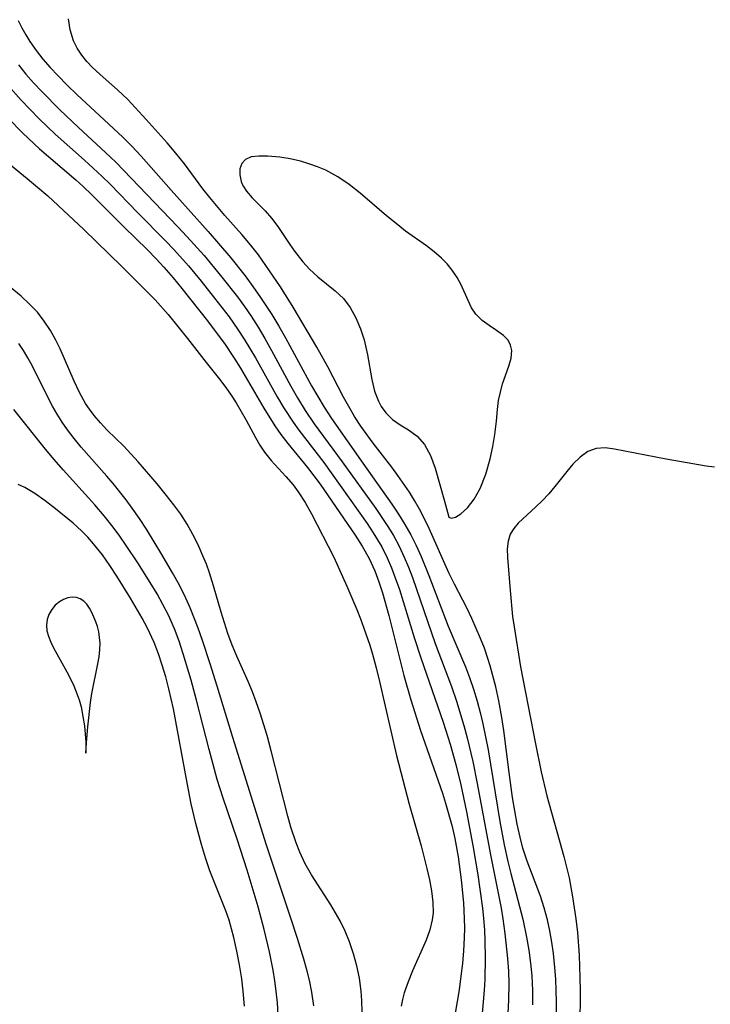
# Model space of a CAD drawing. Header units: metres. Extents: x 1073367 to 1082519, y 1569854 to 1574957.
# Tile 783 of 1056: x 1081099 to 1081195, y 1571462 to 1571597. Entities that reach past the tile are written whole.
import ezdxf

# ---------------------------------------------------------------- set-up
doc = ezdxf.new("R2010")
doc.units = ezdxf.units.M
doc.layers.add('CGG_CurvaNivelLidar_v1', color=253, linetype='Continuous', lineweight=30)

msp = doc.modelspace()

# ---------------------------------------------------------------- linework, layer by layer
at = {"layer": 'CGG_CurvaNivelLidar_v1'}
for p, q in [((1081106.32, 1571595.8511, 76), (1081106.0858, 1571597.3747, 76)), ((1081099.1387, 1571597.1553, 75.5), (1081099.6644, 1571596.148, 75.5)), ((1081099.6644, 1571596.148, 75.5), (1081100.2201, 1571595.1625, 75.5)), ((1081100.2201, 1571595.1625, 75.5), (1081100.7702, 1571594.2675, 75.5)), ((1081106.7848, 1571594.3742, 76), (1081106.32, 1571595.8511, 76)), ((1081100.7702, 1571594.2675, 75.5), (1081101.6347, 1571593.0325, 75.5)), ((1081107.2991, 1571593.3494, 76), (1081106.7848, 1571594.3742, 76)), ((1081107.9434, 1571592.3729, 76), (1081107.2991, 1571593.3494, 76)), ((1081101.6347, 1571593.0325, 75.5), (1081102.5772, 1571591.846, 75.5)), ((1081102.5772, 1571591.846, 75.5), (1081103.5788, 1571590.6967, 75.5)), ((1081108.6185, 1571591.5284, 76), (1081107.9434, 1571592.3729, 76)), ((1081099.1843, 1571591.0289, 75), (1081100.2098, 1571589.7794, 75)), ((1081103.5788, 1571590.6967, 75.5), (1081104.6238, 1571589.5746, 75.5)), ((1081109.3675, 1571590.7226, 76), (1081108.6185, 1571591.5284, 76)), ((1081110.4617, 1571589.7013, 76), (1081109.3675, 1571590.7226, 76)), ((1081100.2098, 1571589.7794, 75), (1081101.2895, 1571588.5658, 75)), ((1081104.6238, 1571589.5746, 75.5), (1081105.9245, 1571588.2479, 75.5)), ((1081112.8587, 1571587.6127, 76), (1081110.4617, 1571589.7013, 76)), ((1081097.796, 1571588.1815, 74.5), (1081099.5884, 1571586.1672, 74.5)), ((1081101.2895, 1571588.5658, 75), (1081102.4079, 1571587.3769, 75)), ((1081105.9245, 1571588.2479, 75.5), (1081107.259, 1571586.9485, 75.5)), ((1081102.4079, 1571587.3769, 75), (1081104.9093, 1571584.8585, 75)), ((1081107.259, 1571586.9485, 75.5), (1081111.0105, 1571583.4917, 75.5)), ((1081114.2599, 1571586.2537, 76), (1081112.8587, 1571587.6127, 76)), ((1081099.5884, 1571586.1672, 74.5), (1081102.0762, 1571583.621, 74.5)), ((1081116.8172, 1571583.5211, 76), (1081114.2599, 1571586.2537, 76)), ((1081097.7246, 1571583.7323, 74), (1081099.7929, 1571581.6458, 74)), ((1081104.9093, 1571584.8585, 75), (1081107.4157, 1571582.4752, 75)), ((1081102.0762, 1571583.621, 74.5), (1081104.2806, 1571581.5105, 74.5)), ((1081107.4157, 1571582.4752, 75), (1081111.2393, 1571578.9438, 75)), ((1081111.0105, 1571583.4917, 75.5), (1081113.5716, 1571581.0857, 75.5)), ((1081119.6779, 1571580.3113, 76), (1081116.8172, 1571583.5211, 76)), ((1081099.7929, 1571581.6458, 74), (1081102.122, 1571579.459, 74)), ((1081104.2806, 1571581.5105, 74.5), (1081108.2981, 1571577.9184, 74.5)), ((1081113.5716, 1571581.0857, 75.5), (1081114.82, 1571579.8437, 75.5)), ((1081114.82, 1571579.8437, 75.5), (1081116.1032, 1571578.4802, 75.5)), ((1081120.9007, 1571578.8703, 76), (1081119.6779, 1571580.3113, 76)), ((1081095.9964, 1571578.9818, 73.5), (1081100.3915, 1571575.4108, 73.5)), ((1081102.122, 1571579.459, 74), (1081103.3192, 1571578.3985, 74)), ((1081103.3192, 1571578.3985, 74), (1081107.101, 1571575.1901, 74)), ((1081111.2393, 1571578.9438, 75), (1081112.5996, 1571577.6278, 75)), ((1081116.1032, 1571578.4802, 75.5), (1081120.2548, 1571573.7775, 75.5)), ((1081122.0789, 1571577.397, 76), (1081120.9007, 1571578.8703, 76)), ((1081131.2899, 1571578.3628, 76.5), (1081130.4759, 1571578.0213, 76.5)), ((1081132.3366, 1571578.4865, 76.5), (1081131.2899, 1571578.3628, 76.5)), ((1081133.5604, 1571578.4657, 76.5), (1081132.3366, 1571578.4865, 76.5)), ((1081135.2373, 1571578.3066, 76.5), (1081133.5604, 1571578.4657, 76.5)), ((1081136.6272, 1571578.081, 76.5), (1081135.2373, 1571578.3066, 76.5)), ((1081108.2981, 1571577.9184, 74.5), (1081110.6895, 1571575.7044, 74.5)), ((1081112.5996, 1571577.6278, 75), (1081121.1643, 1571568.7481, 75)), ((1081124.6265, 1571573.9694, 76), (1081122.0789, 1571577.397, 76)), ((1081129.9772, 1571577.4638, 76.5), (1081129.7166, 1571576.7242, 76.5)), ((1081130.4759, 1571578.0213, 76.5), (1081129.9772, 1571577.4638, 76.5)), ((1081138.0588, 1571577.7617, 76.5), (1081136.6272, 1571578.081, 76.5)), ((1081139.2321, 1571577.4261, 76.5), (1081138.0588, 1571577.7617, 76.5)), ((1081140.3998, 1571577.0151, 76.5), (1081139.2321, 1571577.4261, 76.5)), ((1081141.5482, 1571576.5194, 76.5), (1081140.3998, 1571577.0151, 76.5)), ((1081110.6895, 1571575.7044, 74.5), (1081111.8172, 1571574.5876, 74.5)), ((1081129.7166, 1571576.7242, 76.5), (1081129.6867, 1571575.8706, 76.5)), ((1081129.6867, 1571575.8706, 76.5), (1081129.8925, 1571574.9647, 76.5)), ((1081143.1955, 1571575.6186, 76.5), (1081141.5482, 1571576.5194, 76.5)), ((1081144.7749, 1571574.5594, 76.5), (1081143.1955, 1571575.6186, 76.5)), ((1081100.3915, 1571575.4108, 73.5), (1081101.8386, 1571574.2125, 73.5)), ((1081101.8386, 1571574.2125, 73.5), (1081103.253, 1571572.9834, 73.5)), ((1081107.101, 1571575.1901, 74), (1081108.11, 1571574.2988, 74)), ((1081108.11, 1571574.2988, 74), (1081109.3319, 1571573.1589, 74)), ((1081111.8172, 1571574.5876, 74.5), (1081115.649, 1571570.6382, 74.5)), ((1081129.8925, 1571574.9647, 76.5), (1081130.0305, 1571574.6293, 76.5)), ((1081130.0305, 1571574.6293, 76.5), (1081130.1952, 1571574.3084, 76.5)), ((1081130.1952, 1571574.3084, 76.5), (1081130.6384, 1571573.6378, 76.5)), ((1081146.2881, 1571573.3845, 76.5), (1081144.7749, 1571574.5594, 76.5)), ((1081103.253, 1571572.9834, 73.5), (1081108.2084, 1571568.3567, 73.5)), ((1081109.3319, 1571573.1589, 74), (1081113.7308, 1571568.7241, 74)), ((1081120.2548, 1571573.7775, 75.5), (1081125.367, 1571568.1054, 75.5)), ((1081125.5901, 1571572.7518, 76), (1081124.6265, 1571573.9694, 76)), ((1081130.6384, 1571573.6378, 76.5), (1081131.4034, 1571572.7458, 76.5)), ((1081149.9389, 1571570.2512, 76.5), (1081146.2881, 1571573.3845, 76.5)), ((1081127.6469, 1571570.3063, 76), (1081125.5901, 1571572.7518, 76)), ((1081131.4034, 1571572.7458, 76.5), (1081133.2003, 1571570.9304, 76.5)), ((1081115.649, 1571570.6382, 74.5), (1081119.532, 1571566.7507, 74.5)), ((1081129.9648, 1571567.6747, 76), (1081127.6469, 1571570.3063, 76)), ((1081133.2003, 1571570.9304, 76.5), (1081134.0931, 1571569.9305, 76.5)), ((1081151.2353, 1571569.1764, 76.5), (1081149.9389, 1571570.2512, 76.5)), ((1081121.1643, 1571568.7481, 75), (1081122.4206, 1571567.4159, 75)), ((1081134.0931, 1571569.9305, 76.5), (1081134.9511, 1571568.7724, 76.5)), ((1081134.9511, 1571568.7724, 76.5), (1081136.5872, 1571566.2751, 76.5)), ((1081152.5475, 1571568.1548, 76.5), (1081151.2353, 1571569.1764, 76.5)), ((1081108.2084, 1571568.3567, 73.5), (1081113.4455, 1571563.2779, 73.5)), ((1081113.7308, 1571568.7241, 74), (1081116.9776, 1571565.5489, 74)), ((1081122.4206, 1571567.4159, 75), (1081124.7778, 1571564.7785, 75)), ((1081125.367, 1571568.1054, 75.5), (1081128.4568, 1571564.4567, 75.5)), ((1081131.1748, 1571566.2538, 76), (1081129.9648, 1571567.6747, 76)), ((1081155.4336, 1571566.0903, 76.5), (1081152.5475, 1571568.1548, 76.5)), ((1081119.532, 1571566.7507, 74.5), (1081120.6142, 1571565.6105, 74.5)), ((1081132.26, 1571564.8584, 76), (1081131.1748, 1571566.2538, 76)), ((1081136.5872, 1571566.2751, 76.5), (1081137.2244, 1571565.3642, 76.5)), ((1081156.505, 1571565.271, 76.5), (1081155.4336, 1571566.0903, 76.5)), ((1081116.9776, 1571565.5489, 74), (1081118.1803, 1571564.3257, 74)), ((1081120.6142, 1571565.6105, 74.5), (1081122.6324, 1571563.3427, 74.5)), ((1081124.7778, 1571564.7785, 75), (1081127.0561, 1571562.0464, 75)), ((1081133.3021, 1571563.4234, 76), (1081132.26, 1571564.8584, 76)), ((1081137.2244, 1571565.3642, 76.5), (1081138.3874, 1571563.8934, 76.5)), ((1081157.5016, 1571564.4155, 76.5), (1081156.505, 1571565.271, 76.5)), ((1081099.575, 1571559.1594, 73.5), (1081094.4319, 1571563.3677, 73.5)), ((1081118.1803, 1571564.3257, 74), (1081119.2568, 1571563.1616, 74)), ((1081122.6324, 1571563.3427, 74.5), (1081124.3676, 1571561.2489, 74.5)), ((1081128.4568, 1571564.4567, 75.5), (1081130.4233, 1571561.9661, 75.5)), ((1081135.3336, 1571560.442, 76), (1081133.3021, 1571563.4234, 76)), ((1081138.3874, 1571563.8934, 76.5), (1081139.3139, 1571562.894, 76.5)), ((1081158.2769, 1571563.6377, 76.5), (1081157.5016, 1571564.4155, 76.5)), ((1081158.9868, 1571562.7684, 76.5), (1081158.2769, 1571563.6377, 76.5)), ((1081113.4455, 1571563.2779, 73.5), (1081116.9355, 1571559.7879, 73.5)), ((1081119.2568, 1571563.1616, 74), (1081120.5058, 1571561.7145, 74)), ((1081127.0561, 1571562.0464, 75), (1081129.3841, 1571559.0742, 75)), ((1081130.4233, 1571561.9661, 75.5), (1081131.5184, 1571560.4963, 75.5)), ((1081139.3139, 1571562.894, 76.5), (1081140.4587, 1571561.8466, 76.5)), ((1081159.6505, 1571561.769, 76.5), (1081158.9868, 1571562.7684, 76.5)), ((1081120.5058, 1571561.7145, 74), (1081121.7171, 1571560.2335, 74)), ((1081124.3676, 1571561.2489, 74.5), (1081126.2369, 1571558.9208, 74.5)), ((1081140.4587, 1571561.8466, 76.5), (1081142.8676, 1571559.908, 76.5)), ((1081160.2077, 1571560.7437, 76.5), (1081159.6505, 1571561.769, 76.5)), ((1081161.1658, 1571558.5599, 76.5), (1081160.2077, 1571560.7437, 76.5)), ((1081116.9355, 1571559.7879, 73.5), (1081118.0312, 1571558.675, 73.5)), ((1081121.7171, 1571560.2335, 74), (1081125.2397, 1571555.79, 74)), ((1081131.5184, 1571560.4963, 75.5), (1081132.5779, 1571559.0005, 75.5)), ((1081137.0486, 1571557.6741, 76), (1081135.3336, 1571560.442, 76)), ((1081142.8676, 1571559.908, 76.5), (1081143.9847, 1571558.8525, 76.5)), ((1081100.7317, 1571558.0937, 73.5), (1081099.575, 1571559.1594, 73.5)), ((1081101.8017, 1571556.9562, 73.5), (1081100.7317, 1571558.0937, 73.5)), ((1081118.0312, 1571558.675, 73.5), (1081119.83, 1571556.656, 73.5)), ((1081126.2369, 1571558.9208, 74.5), (1081128.216, 1571556.3452, 74.5)), ((1081129.3841, 1571559.0742, 75), (1081130.3475, 1571557.7543, 75)), ((1081132.5779, 1571559.0005, 75.5), (1081134.1166, 1571556.6447, 75.5)), ((1081143.9847, 1571558.8525, 76.5), (1081144.9275, 1571557.6025, 76.5)), ((1081161.6447, 1571557.5633, 76.5), (1081161.1658, 1571558.5599, 76.5)), ((1081102.7487, 1571555.7444, 73.5), (1081101.8017, 1571556.9562, 73.5)), ((1081119.83, 1571556.656, 73.5), (1081122.5098, 1571553.3626, 73.5)), ((1081130.3475, 1571557.7543, 75), (1081131.2738, 1571556.4094, 75)), ((1081134.1166, 1571556.6447, 75.5), (1081135.0837, 1571555.0412, 75.5)), ((1081140.3183, 1571552.1512, 76), (1081137.0486, 1571557.6741, 76)), ((1081144.9275, 1571557.6025, 76.5), (1081145.7047, 1571556.1897, 76.5)), ((1081162.217, 1571556.6866, 76.5), (1081161.6447, 1571557.5633, 76.5)), ((1081163.0841, 1571555.8342, 76.5), (1081162.217, 1571556.6866, 76.5)), ((1081103.5962, 1571554.4547, 73.5), (1081102.7487, 1571555.7444, 73.5)), ((1081125.2397, 1571555.79, 74), (1081126.1943, 1571554.5551, 74)), ((1081128.216, 1571556.3452, 74.5), (1081129.449, 1571554.5929, 74.5)), ((1081131.2738, 1571556.4094, 75), (1081132.2434, 1571554.8967, 75)), ((1081145.7047, 1571556.1897, 76.5), (1081146.3481, 1571554.6645, 76.5)), ((1081164.0801, 1571555.1247, 76.5), (1081163.0841, 1571555.8342, 76.5)), ((1081104.3564, 1571553.1036, 73.5), (1081103.5962, 1571554.4547, 73.5)), ((1081126.1943, 1571554.5551, 74), (1081127.5754, 1571552.6752, 74)), ((1081129.449, 1571554.5929, 74.5), (1081130.3033, 1571553.2744, 74.5)), ((1081132.2434, 1571554.8967, 75), (1081133.1663, 1571553.3547, 75)), ((1081135.0837, 1571555.0412, 75.5), (1081136.0142, 1571553.4163, 75.5)), ((1081146.3481, 1571554.6645, 76.5), (1081146.8418, 1571553.1653, 76.5)), ((1081165.0987, 1571554.4682, 76.5), (1081164.0801, 1571555.1247, 76.5)), ((1081166.0295, 1571553.7754, 76.5), (1081165.0987, 1571554.4682, 76.5)), ((1081099.8908, 1571551.675, 74), (1081099.2289, 1571552.6357, 74)), ((1081104.9433, 1571551.9159, 73.5), (1081104.3564, 1571553.1036, 73.5)), ((1081122.5098, 1571553.3626, 73.5), (1081125.0645, 1571550.0295, 73.5)), ((1081127.5754, 1571552.6752, 74), (1081128.9367, 1571550.652, 74)), ((1081130.3033, 1571553.2744, 74.5), (1081131.85, 1571550.6755, 74.5)), ((1081133.1663, 1571553.3547, 75), (1081134.0936, 1571551.7119, 75)), ((1081136.0142, 1571553.4163, 75.5), (1081139.6033, 1571546.846, 75.5)), ((1081146.8418, 1571553.1653, 76.5), (1081147.3019, 1571551.1166, 76.5)), ((1081166.6241, 1571553.1512, 76.5), (1081166.0295, 1571553.7754, 76.5)), ((1081166.8262, 1571552.8573, 76.5), (1081166.6241, 1571553.1512, 76.5)), ((1081167.0282, 1571552.45, 76.5), (1081166.8262, 1571552.8573, 76.5)), ((1081167.2023, 1571551.6865, 76.5), (1081167.0282, 1571552.45, 76.5)), ((1081100.4998, 1571550.6679, 74), (1081099.8908, 1571551.675, 74)), ((1081106.8744, 1571547.4753, 73.5), (1081104.9433, 1571551.9159, 73.5)), ((1081134.0936, 1571551.7119, 75), (1081136.736, 1571546.7891, 75)), ((1081141.8192, 1571549.4487, 76), (1081140.3183, 1571552.1512, 76)), ((1081147.3019, 1571551.1166, 76.5), (1081147.8809, 1571547.6959, 76.5)), ((1081167.1162, 1571550.6268, 76.5), (1081167.2023, 1571551.6865, 76.5)), ((1081101.1122, 1571549.5481, 74), (1081100.4998, 1571550.6679, 74)), ((1081125.0645, 1571550.0295, 73.5), (1081126.8963, 1571547.7521, 73.5)), ((1081128.9367, 1571550.652, 74), (1081129.7929, 1571549.2753, 74)), ((1081131.85, 1571550.6755, 74.5), (1081134.8576, 1571545.3026, 74.5)), ((1081166.8007, 1571549.532, 76.5), (1081167.1162, 1571550.6268, 76.5)), ((1081103.0544, 1571545.6273, 74), (1081101.1122, 1571549.5481, 74)), ((1081129.7929, 1571549.2753, 74), (1081133.0277, 1571543.7278, 74)), ((1081144.002, 1571545.2651, 76), (1081141.8192, 1571549.4487, 76)), ((1081165.9231, 1571547.0836, 76.5), (1081166.8007, 1571549.532, 76.5)), ((1081107.6208, 1571545.9, 73.5), (1081106.8744, 1571547.4753, 73.5)), ((1081126.8963, 1571547.7521, 73.5), (1081127.7773, 1571546.5989, 73.5)), ((1081147.8809, 1571547.6959, 76.5), (1081148.2772, 1571546.0759, 76.5)), ((1081165.6181, 1571545.9697, 76.5), (1081165.9231, 1571547.0836, 76.5)), ((1081108.4602, 1571544.4042, 73.5), (1081107.6208, 1571545.9, 73.5)), ((1081127.7773, 1571546.5989, 73.5), (1081128.5121, 1571545.5447, 73.5)), ((1081136.736, 1571546.7891, 75), (1081137.6403, 1571545.1813, 75)), ((1081139.6033, 1571546.846, 75.5), (1081141.3515, 1571543.8688, 75.5)), ((1081148.2772, 1571546.0759, 76.5), (1081148.8089, 1571544.7116, 76.5)), ((1081165.3794, 1571544.7958, 76.5), (1081165.6181, 1571545.9697, 76.5)), ((1081103.8869, 1571544.0345, 74), (1081103.0544, 1571545.6273, 74)), ((1081108.9788, 1571543.6212, 73.5), (1081108.4602, 1571544.4042, 73.5)), ((1081128.5121, 1571545.5447, 73.5), (1081129.2031, 1571544.466, 73.5)), ((1081129.2031, 1571544.466, 73.5), (1081130.5778, 1571542.0854, 73.5)), ((1081134.8576, 1571545.3026, 74.5), (1081135.7105, 1571543.8572, 74.5)), ((1081137.6403, 1571545.1813, 75), (1081138.7019, 1571543.4454, 75)), ((1081144.7146, 1571543.9649, 76), (1081144.002, 1571545.2651, 76)), ((1081148.8089, 1571544.7116, 76.5), (1081149.2021, 1571543.9988, 76.5)), ((1081165.2121, 1571543.5777, 76.5), (1081165.3794, 1571544.7958, 76.5)), ((1081102.9303, 1571538.1071, 74.5), (1081098.5686, 1571543.5517, 74.5)), ((1081104.5331, 1571542.92, 74), (1081103.8869, 1571544.0345, 74)), ((1081109.6416, 1571542.7402, 73.5), (1081108.9788, 1571543.6212, 73.5)), ((1081133.0277, 1571543.7278, 74), (1081134.5375, 1571541.2985, 74)), ((1081135.7105, 1571543.8572, 74.5), (1081137.0374, 1571541.8092, 74.5)), ((1081138.7019, 1571543.4454, 75), (1081139.9594, 1571541.5984, 75)), ((1081141.3515, 1571543.8688, 75.5), (1081142.3323, 1571542.3436, 75.5)), ((1081145.5337, 1571542.6102, 76), (1081144.7146, 1571543.9649, 76)), ((1081149.2021, 1571543.9988, 76.5), (1081149.8434, 1571543.1136, 76.5)), ((1081149.8434, 1571543.1136, 76.5), (1081150.7662, 1571542.2031, 76.5)), ((1081165.0679, 1571541.9558, 76.5), (1081165.2121, 1571543.5777, 76.5)), ((1081105.2251, 1571541.8295, 74), (1081104.5331, 1571542.92, 74)), ((1081105.9614, 1571540.7649, 74), (1081105.2251, 1571541.8295, 74)), ((1081110.5162, 1571541.7196, 73.5), (1081109.6416, 1571542.7402, 73.5)), ((1081111.4453, 1571540.738, 73.5), (1081110.5162, 1571541.7196, 73.5)), ((1081130.5778, 1571542.0854, 73.5), (1081131.8558, 1571539.711, 73.5)), ((1081137.0374, 1571541.8092, 74.5), (1081137.8369, 1571540.7066, 74.5)), ((1081142.3323, 1571542.3436, 75.5), (1081146.6378, 1571536.1588, 75.5)), ((1081146.4016, 1571541.2856, 76), (1081145.5337, 1571542.6102, 76)), ((1081150.7662, 1571542.2031, 76.5), (1081151.7833, 1571541.4763, 76.5)), ((1081164.8602, 1571540.1276, 76.5), (1081165.0679, 1571541.9558, 76.5)), ((1081106.8806, 1571539.5491, 74), (1081105.9614, 1571540.7649, 74)), ((1081113.7022, 1571538.4928, 73.5), (1081111.4453, 1571540.738, 73.5)), ((1081134.5375, 1571541.2985, 74), (1081135.3487, 1571540.1298, 74)), ((1081137.8369, 1571540.7066, 74.5), (1081141.2637, 1571536.2564, 74.5)), ((1081139.9594, 1571541.5984, 75), (1081143.8163, 1571536.3641, 75)), ((1081148.0799, 1571538.9162, 76), (1081146.4016, 1571541.2856, 76)), ((1081151.7833, 1571541.4763, 76.5), (1081152.9571, 1571540.7565, 76.5)), ((1081152.9571, 1571540.7565, 76.5), (1081154.134, 1571539.8887, 76.5)), ((1081107.8473, 1571538.3657, 74), (1081106.8806, 1571539.5491, 74)), ((1081131.8558, 1571539.711, 73.5), (1081132.4513, 1571538.6686, 73.5)), ((1081135.3487, 1571540.1298, 74), (1081136.3146, 1571538.8687, 74)), ((1081150.6621, 1571535.6252, 76), (1081148.0799, 1571538.9162, 76)), ((1081154.134, 1571539.8887, 76.5), (1081155.1659, 1571538.7539, 76.5)), ((1081164.5777, 1571538.4567, 76.5), (1081164.8602, 1571540.1276, 76.5)), ((1081104.1403, 1571536.6682, 74.5), (1081102.9303, 1571538.1071, 74.5)), ((1081111.3575, 1571534.3954, 74), (1081107.8473, 1571538.3657, 74)), ((1081115.7001, 1571536.3529, 73.5), (1081113.7022, 1571538.4928, 73.5)), ((1081132.4513, 1571538.6686, 73.5), (1081133.0994, 1571537.6771, 73.5)), ((1081133.0994, 1571537.6771, 73.5), (1081134.02, 1571536.5186, 73.5)), ((1081136.3146, 1571538.8687, 74), (1081139.0203, 1571535.5621, 74)), ((1081155.1659, 1571538.7539, 76.5), (1081155.9837, 1571537.2249, 76.5)), ((1081164.2017, 1571536.7527, 76.5), (1081164.5777, 1571538.4567, 76.5)), ((1081177.6859, 1571537.7617, 76.5), (1081176.6072, 1571537.0047, 76.5)), ((1081178.8369, 1571538.2043, 76.5), (1081177.6859, 1571537.7617, 76.5)), ((1081180.0572, 1571538.2775, 76.5), (1081178.8369, 1571538.2043, 76.5)), ((1081181.3614, 1571538.0999, 76.5), (1081180.0572, 1571538.2775, 76.5)), ((1081188.4786, 1571536.7401, 76.5), (1081181.3614, 1571538.0999, 76.5)), ((1081105.3784, 1571535.2514, 74.5), (1081104.1403, 1571536.6682, 74.5)), ((1081118.3198, 1571533.3067, 73.5), (1081115.7001, 1571536.3529, 73.5)), ((1081134.02, 1571536.5186, 73.5), (1081136.0496, 1571534.3226, 73.5)), ((1081141.2637, 1571536.2564, 74.5), (1081142.3053, 1571534.8536, 74.5)), ((1081143.8163, 1571536.3641, 75), (1081148.4472, 1571529.9404, 75)), ((1081155.9837, 1571537.2249, 76.5), (1081156.6125, 1571535.4634, 76.5)), ((1081163.6015, 1571534.6418, 76.5), (1081164.2017, 1571536.7527, 76.5)), ((1081176.6072, 1571537.0047, 76.5), (1081175.5999, 1571536.0174, 76.5)), ((1081193.968, 1571535.7627, 76.5), (1081188.4786, 1571536.7401, 76.5)), ((1081109.7289, 1571530.4185, 74.5), (1081105.3784, 1571535.2514, 74.5)), ((1081139.0203, 1571535.5621, 74), (1081140.7595, 1571533.2705, 74)), ((1081142.3053, 1571534.8536, 74.5), (1081147.2405, 1571527.8618, 74.5)), ((1081146.6378, 1571536.1588, 75.5), (1081150.6505, 1571530.5251, 75.5)), ((1081151.5027, 1571534.4912, 76), (1081150.6621, 1571535.6252, 76)), ((1081156.6125, 1571535.4634, 76.5), (1081157.9357, 1571530.9218, 76.5)), ((1081174.7815, 1571535.0354, 76.5), (1081173.143, 1571532.9654, 76.5)), ((1081175.5999, 1571536.0174, 76.5), (1081174.7815, 1571535.0354, 76.5)), ((1081195.1316, 1571535.6449, 76.5), (1081193.968, 1571535.7627, 76.5)), ((1081112.2385, 1571533.3602, 74), (1081111.3575, 1571534.3954, 74)), ((1081136.0496, 1571534.3226, 73.5), (1081137.0486, 1571533.1853, 73.5)), ((1081153.0738, 1571532.1859, 76), (1081151.5027, 1571534.4912, 76)), ((1081162.8354, 1571532.7027, 76.5), (1081163.6015, 1571534.6418, 76.5)), ((1081100.0575, 1571532.8253, 75), (1081099.1673, 1571533.2303, 75)), ((1081101.4575, 1571531.9881, 75), (1081100.0575, 1571532.8253, 75)), ((1081114.0262, 1571531.1401, 74), (1081112.2385, 1571533.3602, 74)), ((1081119.6108, 1571531.7259, 73.5), (1081118.3198, 1571533.3067, 73.5)), ((1081137.0486, 1571533.1853, 73.5), (1081137.7711, 1571532.2411, 73.5)), ((1081137.7711, 1571532.2411, 73.5), (1081138.7213, 1571530.7638, 73.5)), ((1081140.7595, 1571533.2705, 74), (1081145.6016, 1571526.2426, 74)), ((1081153.8025, 1571531.0205, 76), (1081153.0738, 1571532.1859, 76)), ((1081162.0094, 1571531.2175, 76.5), (1081162.8354, 1571532.7027, 76.5)), ((1081173.143, 1571532.9654, 76.5), (1081172.2782, 1571531.9574, 76.5)), ((1081102.8658, 1571530.982, 75), (1081101.4575, 1571531.9881, 75)), ((1081104.2921, 1571529.8796, 75), (1081102.8658, 1571530.982, 75)), ((1081114.879, 1571529.9967, 74), (1081114.0262, 1571531.1401, 74)), ((1081120.61, 1571530.442, 73.5), (1081119.6108, 1571531.7259, 73.5)), ((1081138.7213, 1571530.7638, 73.5), (1081139.5881, 1571529.1995, 73.5)), ((1081154.4866, 1571529.8269, 76), (1081153.8025, 1571531.0205, 76)), ((1081157.9357, 1571530.9218, 76.5), (1081158.3379, 1571529.4325, 76.5)), ((1081161.1017, 1571530.0289, 76.5), (1081162.0094, 1571531.2175, 76.5)), ((1081171.3756, 1571530.9911, 76.5), (1081170.5093, 1571530.1469, 76.5)), ((1081172.2782, 1571531.9574, 76.5), (1081171.3756, 1571530.9911, 76.5)), ((1081106.7218, 1571527.9033, 75), (1081104.2921, 1571529.8796, 75)), ((1081111.0058, 1571528.9112, 74.5), (1081109.7289, 1571530.4185, 74.5)), ((1081115.8758, 1571528.5623, 74), (1081114.879, 1571529.9967, 74)), ((1081121.5616, 1571529.1286, 73.5), (1081120.61, 1571530.442, 73.5)), ((1081148.4472, 1571529.9404, 75), (1081150.1276, 1571527.4636, 75)), ((1081150.6505, 1571530.5251, 75.5), (1081151.5868, 1571529.1372, 75.5)), ((1081155.1602, 1571528.5131, 76), (1081154.4866, 1571529.8269, 76)), ((1081158.3379, 1571529.4325, 76.5), (1081158.5, 1571528.7136, 76.5)), ((1081160.1855, 1571529.1922, 76.5), (1081161.1017, 1571530.0289, 76.5)), ((1081170.5093, 1571530.1469, 76.5), (1081168.0776, 1571527.894, 76.5)), ((1081112.2336, 1571527.3663, 74.5), (1081111.0058, 1571528.9112, 74.5)), ((1081116.8309, 1571527.0974, 74), (1081115.8758, 1571528.5623, 74)), ((1081122.4445, 1571527.7741, 73.5), (1081121.5616, 1571529.1286, 73.5)), ((1081139.5881, 1571529.1995, 73.5), (1081142.6487, 1571523.2123, 73.5)), ((1081151.5868, 1571529.1372, 75.5), (1081152.4699, 1571527.719, 75.5)), ((1081155.7895, 1571527.1718, 76), (1081155.1602, 1571528.5131, 76)), ((1081158.5, 1571528.7136, 76.5), (1081158.8283, 1571528.6029, 76.5)), ((1081158.8283, 1571528.6029, 76.5), (1081159.4213, 1571528.7563, 76.5)), ((1081159.4213, 1571528.7563, 76.5), (1081160.1855, 1571529.1922, 76.5)), ((1081107.8984, 1571526.8324, 75), (1081106.7218, 1571527.9033, 75)), ((1081108.7488, 1571525.9689, 75), (1081107.8984, 1571526.8324, 75)), ((1081113.1633, 1571526.1118, 74.5), (1081112.2336, 1571527.3663, 74.5)), ((1081118.9747, 1571523.5933, 74), (1081116.8309, 1571527.0974, 74)), ((1081123.2449, 1571526.3632, 73.5), (1081122.4445, 1571527.7741, 73.5)), ((1081147.2405, 1571527.8618, 74.5), (1081148.093, 1571526.5953, 74.5)), ((1081150.1276, 1571527.4636, 75), (1081150.899, 1571526.1863, 75)), ((1081152.4699, 1571527.719, 75.5), (1081153.267, 1571526.2897, 75.5)), ((1081158.5242, 1571521.0501, 76), (1081155.7895, 1571527.1718, 76)), ((1081167.4486, 1571527.1753, 76.5), (1081166.9752, 1571526.3968, 76.5)), ((1081168.0776, 1571527.894, 76.5), (1081167.4486, 1571527.1753, 76.5)), ((1081109.5603, 1571525.0599, 75), (1081108.7488, 1571525.9689, 75)), ((1081114.0593, 1571524.8343, 74.5), (1081113.1633, 1571526.1118, 74.5)), ((1081123.9684, 1571524.9099, 73.5), (1081123.2449, 1571526.3632, 73.5)), ((1081145.6016, 1571526.2426, 74), (1081146.5876, 1571524.7202, 74)), ((1081148.093, 1571526.5953, 74.5), (1081148.7016, 1571525.6237, 74.5)), ((1081148.7016, 1571525.6237, 74.5), (1081149.2718, 1571524.6307, 74.5)), ((1081150.899, 1571526.1863, 75), (1081151.6745, 1571524.7351, 75)), ((1081153.267, 1571526.2897, 75.5), (1081154.001, 1571524.825, 75.5)), ((1081166.6731, 1571525.427, 76.5), (1081166.5599, 1571524.3527, 76.5)), ((1081166.9752, 1571526.3968, 76.5), (1081166.6731, 1571525.427, 76.5)), ((1081110.7644, 1571523.5378, 75), (1081109.5603, 1571525.0599, 75)), ((1081115.6514, 1571522.4212, 74.5), (1081114.0593, 1571524.8343, 74.5)), ((1081124.6279, 1571523.4249, 73.5), (1081123.9684, 1571524.9099, 73.5)), ((1081146.5876, 1571524.7202, 74), (1081147.542, 1571523.0267, 74)), ((1081149.2718, 1571524.6307, 74.5), (1081150.0271, 1571523.1258, 74.5)), ((1081151.6745, 1571524.7351, 75), (1081152.3743, 1571523.2429, 75)), ((1081154.001, 1571524.825, 75.5), (1081154.6794, 1571523.3308, 75.5)), ((1081166.5599, 1571524.3527, 76.5), (1081166.5791, 1571523.1961, 76.5)), ((1081111.7811, 1571522.0938, 75), (1081110.7644, 1571523.5378, 75)), ((1081120.4421, 1571521.0774, 74), (1081118.9747, 1571523.5933, 74)), ((1081125.1024, 1571522.2494, 73.5), (1081124.6279, 1571523.4249, 73.5)), ((1081142.6487, 1571523.2123, 73.5), (1081143.2659, 1571521.9047, 73.5)), ((1081147.542, 1571523.0267, 74), (1081148.3114, 1571521.3262, 74)), ((1081150.0271, 1571523.1258, 74.5), (1081150.6114, 1571521.7683, 74.5)), ((1081152.3743, 1571523.2429, 75), (1081152.9594, 1571521.8367, 75)), ((1081154.6794, 1571523.3308, 75.5), (1081155.7499, 1571520.695, 75.5)), ((1081166.5791, 1571523.1961, 76.5), (1081166.9434, 1571518.6189, 76.5)), ((1081112.751, 1571520.6092, 75), (1081111.7811, 1571522.0938, 75)), ((1081117.3445, 1571519.7474, 74.5), (1081115.6514, 1571522.4212, 74.5)), ((1081125.5364, 1571521.0586, 73.5), (1081125.1024, 1571522.2494, 73.5)), ((1081143.2659, 1571521.9047, 73.5), (1081144.4431, 1571519.2311, 73.5)), ((1081148.3114, 1571521.3262, 74), (1081148.8713, 1571519.83, 74)), ((1081150.6114, 1571521.7683, 74.5), (1081151.1382, 1571520.3812, 74.5)), ((1081152.9594, 1571521.8367, 75), (1081153.5016, 1571520.4083, 75)), ((1081114.6352, 1571517.5809, 75), (1081112.751, 1571520.6092, 75)), ((1081121.3918, 1571519.3468, 74), (1081120.4421, 1571521.0774, 74)), ((1081126.0995, 1571519.2709, 73.5), (1081125.5364, 1571521.0586, 73.5)), ((1081151.1382, 1571520.3812, 74.5), (1081151.6935, 1571518.7544, 74.5)), ((1081153.5016, 1571520.4083, 75), (1081156.625, 1571511.3148, 75)), ((1081155.7499, 1571520.695, 75.5), (1081158.4267, 1571513.7242, 75.5)), ((1081159.2826, 1571519.4917, 76), (1081158.5242, 1571521.0501, 76)), ((1081118.2934, 1571518.1824, 74.5), (1081117.3445, 1571519.7474, 74.5)), ((1081122.2735, 1571517.5834, 74), (1081121.3918, 1571519.3468, 74)), ((1081127.12, 1571515.6531, 73.5), (1081126.0995, 1571519.2709, 73.5)), ((1081144.4431, 1571519.2311, 73.5), (1081145.8121, 1571516.017, 73.5)), ((1081148.8713, 1571519.83, 74), (1081149.3686, 1571518.299, 74)), ((1081151.6935, 1571518.7544, 74.5), (1081153.7294, 1571512.1722, 74.5)), ((1081161.0366, 1571516.1351, 76), (1081159.2826, 1571519.4917, 76)), ((1081166.9434, 1571518.6189, 76.5), (1081167.3008, 1571515.0598, 76.5)), ((1081105.3968, 1571517.4056, 75.5), (1081104.8378, 1571517.093, 75.5)), ((1081105.99, 1571517.6097, 75.5), (1081105.3968, 1571517.4056, 75.5)), ((1081106.5915, 1571517.7023, 75.5), (1081105.99, 1571517.6097, 75.5)), ((1081107.1765, 1571517.6726, 75.5), (1081106.5915, 1571517.7023, 75.5)), ((1081107.7195, 1571517.5019, 75.5), (1081107.1765, 1571517.6726, 75.5)), ((1081108.1923, 1571517.1827, 75.5), (1081107.7195, 1571517.5019, 75.5)), ((1081116.2439, 1571514.8344, 75), (1081114.6352, 1571517.5809, 75)), ((1081119.1165, 1571516.719, 74.5), (1081118.2934, 1571518.1824, 74.5)), ((1081122.8784, 1571516.2251, 74), (1081122.2735, 1571517.5834, 74)), ((1081149.3686, 1571518.299, 74), (1081150.2481, 1571515.1683, 74)), ((1081103.7852, 1571516.0103, 75.5), (1081103.4036, 1571515.3394, 75.5)), ((1081104.2677, 1571516.6053, 75.5), (1081103.7852, 1571516.0103, 75.5)), ((1081104.8378, 1571517.093, 75.5), (1081104.2677, 1571516.6053, 75.5)), ((1081108.611, 1571516.7385, 75.5), (1081108.1923, 1571517.1827, 75.5)), ((1081108.9858, 1571516.1998, 75.5), (1081108.611, 1571516.7385, 75.5)), ((1081109.3247, 1571515.5909, 75.5), (1081108.9858, 1571516.1998, 75.5)), ((1081119.8742, 1571515.2231, 74.5), (1081119.1165, 1571516.719, 74.5)), ((1081123.9623, 1571513.4476, 74), (1081122.8784, 1571516.2251, 74)), ((1081145.8121, 1571516.017, 73.5), (1081146.3228, 1571514.7361, 73.5)), ((1081161.6925, 1571514.7774, 76), (1081161.0366, 1571516.1351, 76)), ((1081103.1449, 1571514.6167, 75.5), (1081103.0416, 1571513.8606, 75.5)), ((1081103.4036, 1571515.3394, 75.5), (1081103.1449, 1571514.6167, 75.5)), ((1081109.88, 1571514.3217, 75.5), (1081109.3247, 1571515.5909, 75.5)), ((1081116.9796, 1571513.4319, 75), (1081116.2439, 1571514.8344, 75)), ((1081120.6962, 1571513.3391, 74.5), (1081119.8742, 1571515.2231, 74.5)), ((1081128.0587, 1571512.7024, 73.5), (1081127.12, 1571515.6531, 73.5)), ((1081146.3228, 1571514.7361, 73.5), (1081146.8091, 1571513.4436, 73.5)), ((1081150.2481, 1571515.1683, 74), (1081152.306, 1571506.9384, 74)), ((1081162.8823, 1571512.0417, 76), (1081161.6925, 1571514.7774, 76)), ((1081167.3008, 1571515.0598, 76.5), (1081167.4969, 1571513.6404, 76.5)), ((1081103.0416, 1571513.8606, 75.5), (1081103.1173, 1571513.0989, 75.5)), ((1081110.0916, 1571513.6863, 75.5), (1081109.88, 1571514.3217, 75.5)), ((1081110.2733, 1571512.9372, 75.5), (1081110.0916, 1571513.6863, 75.5)), ((1081117.8803, 1571511.4654, 75), (1081116.9796, 1571513.4319, 75)), ((1081121.3381, 1571511.6421, 74.5), (1081120.6962, 1571513.3391, 74.5)), ((1081124.5526, 1571511.7661, 74), (1081123.9623, 1571513.4476, 74)), ((1081146.8091, 1571513.4436, 73.5), (1081147.6123, 1571511.1039, 73.5)), ((1081158.4267, 1571513.7242, 75.5), (1081160.7986, 1571508.102, 75.5)), ((1081167.4969, 1571513.6404, 76.5), (1081168.3897, 1571508.1154, 76.5)), ((1081103.1173, 1571513.0989, 75.5), (1081103.336, 1571512.3237, 75.5)), ((1081103.336, 1571512.3237, 75.5), (1081103.6575, 1571511.5374, 75.5)), ((1081110.3904, 1571512.1639, 75.5), (1081110.2733, 1571512.9372, 75.5)), ((1081110.4405, 1571511.3743, 75.5), (1081110.3904, 1571512.1639, 75.5)), ((1081125.6156, 1571508.5368, 74), (1081124.5526, 1571511.7661, 74)), ((1081128.6402, 1571511.1229, 73.5), (1081128.0587, 1571512.7024, 73.5)), ((1081153.7294, 1571512.1722, 74.5), (1081154.6432, 1571509.345, 74.5)), ((1081163.4157, 1571510.6689, 76), (1081162.8823, 1571512.0417, 76)), ((1081103.6575, 1571511.5374, 75.5), (1081104.0489, 1571510.7406, 75.5)), ((1081104.0489, 1571510.7406, 75.5), (1081105.8532, 1571507.445, 75.5)), ((1081110.311, 1571509.4989, 75.5), (1081110.4125, 1571510.441, 75.5)), ((1081110.4125, 1571510.441, 75.5), (1081110.4405, 1571511.3743, 75.5)), ((1081118.4836, 1571509.9116, 75), (1081117.8803, 1571511.4654, 75)), ((1081121.9217, 1571509.9181, 74.5), (1081121.3381, 1571511.6421, 74.5)), ((1081129.2777, 1571509.5717, 73.5), (1081128.6402, 1571511.1229, 73.5)), ((1081147.6123, 1571511.1039, 73.5), (1081147.995, 1571509.8602, 73.5)), ((1081156.625, 1571511.3148, 75), (1081158.8623, 1571505.4057, 75)), ((1081163.9022, 1571509.2772, 76), (1081163.4157, 1571510.6689, 76)), ((1081110.1575, 1571508.5515, 75.5), (1081110.311, 1571509.4989, 75.5)), ((1081119.0168, 1571508.3274, 75), (1081118.4836, 1571509.9116, 75)), ((1081123.0145, 1571506.2613, 74.5), (1081121.9217, 1571509.9181, 74.5)), ((1081130.8663, 1571506.0761, 73.5), (1081129.2777, 1571509.5717, 73.5)), ((1081147.995, 1571509.8602, 73.5), (1081148.5018, 1571507.993, 73.5)), ((1081154.6432, 1571509.345, 74.5), (1081157.7346, 1571500.4762, 74.5)), ((1081164.2164, 1571508.2702, 76), (1081163.9022, 1571509.2772, 76)), ((1081109.3294, 1571504.4638, 75.5), (1081110.1575, 1571508.5515, 75.5)), ((1081119.4936, 1571506.7202, 75), (1081119.0168, 1571508.3274, 75)), ((1081126.5826, 1571505.4524, 74), (1081125.6156, 1571508.5368, 74)), ((1081148.5018, 1571507.993, 73.5), (1081148.9578, 1571506.108, 73.5)), ((1081160.7986, 1571508.102, 75.5), (1081161.359, 1571506.6654, 75.5)), ((1081164.9984, 1571505.3535, 76), (1081164.2164, 1571508.2702, 76)), ((1081168.3897, 1571508.1154, 76.5), (1081170.4522, 1571497.4909, 76.5)), ((1081105.8532, 1571507.445, 75.5), (1081106.7429, 1571505.7124, 75.5)), ((1081119.9238, 1571505.0956, 75), (1081119.4936, 1571506.7202, 75)), ((1081152.306, 1571506.9384, 74), (1081153.2654, 1571503.5697, 74)), ((1081161.359, 1571506.6654, 75.5), (1081161.928, 1571505.0275, 75.5)), ((1081106.7429, 1571505.7124, 75.5), (1081107.1714, 1571504.6876, 75.5)), ((1081120.5557, 1571502.3301, 75), (1081119.9238, 1571505.0956, 75)), ((1081123.7544, 1571503.5138, 74.5), (1081123.0145, 1571506.2613, 74.5)), ((1081128.7311, 1571498.3677, 74), (1081126.5826, 1571505.4524, 74)), ((1081131.443, 1571504.6885, 73.5), (1081130.8663, 1571506.0761, 73.5)), ((1081148.9578, 1571506.108, 73.5), (1081151.2818, 1571495.9228, 73.5)), ((1081158.8623, 1571505.4057, 75), (1081159.5739, 1571503.3713, 75)), ((1081161.928, 1571505.0275, 75.5), (1081162.4322, 1571503.3664, 75.5)), ((1081165.4261, 1571503.4319, 76), (1081164.9984, 1571505.3535, 76)), ((1081107.1714, 1571504.6876, 75.5), (1081107.5599, 1571503.5516, 75.5)), ((1081109.1347, 1571503.2164, 75.5), (1081109.3294, 1571504.4638, 75.5)), ((1081131.9788, 1571503.2762, 73.5), (1081131.443, 1571504.6885, 73.5)), ((1081107.5599, 1571503.5516, 75.5), (1081107.823, 1571502.5844, 75.5)), ((1081107.823, 1571502.5844, 75.5), (1081108.0908, 1571501.2704, 75.5)), ((1081108.7612, 1571499.8407, 75.5), (1081109.1347, 1571503.2164, 75.5)), ((1081122.4291, 1571492.1366, 75), (1081120.5557, 1571502.3301, 75)), ((1081125.4621, 1571496.7483, 74.5), (1081123.7544, 1571503.5138, 74.5)), ((1081132.5079, 1571501.7552, 73.5), (1081131.9788, 1571503.2762, 73.5)), ((1081153.2654, 1571503.5697, 74), (1081154.6054, 1571499.3502, 74)), ((1081159.5739, 1571503.3713, 75), (1081160.5837, 1571500.0194, 75)), ((1081162.4322, 1571503.3664, 75.5), (1081162.8432, 1571501.8164, 75.5)), ((1081165.8398, 1571501.1467, 76), (1081165.4261, 1571503.4319, 76)), ((1081108.0908, 1571501.2704, 75.5), (1081108.2786, 1571499.9825, 75.5)), ((1081133.4587, 1571498.6601, 73.5), (1081132.5079, 1571501.7552, 73.5)), ((1081162.8432, 1571501.8164, 75.5), (1081163.2101, 1571500.2524, 75.5)), ((1081166.1041, 1571499.3288, 76), (1081165.8398, 1571501.1467, 76)), ((1081108.2786, 1571499.9825, 75.5), (1081108.4732, 1571497.7437, 75.5)), ((1081108.5807, 1571497.669, 75.5), (1081108.7612, 1571499.8407, 75.5)), ((1081157.7346, 1571500.4762, 74.5), (1081158.6987, 1571497.4512, 74.5)), ((1081160.5837, 1571500.0194, 75), (1081161.0351, 1571498.3302, 75)), ((1081163.2101, 1571500.2524, 75.5), (1081163.9176, 1571496.6714, 75.5)), ((1081133.395, 1571483.555, 74), (1081128.7311, 1571498.3677, 74)), ((1081134.0287, 1571496.5552, 73.5), (1081133.4587, 1571498.6601, 73.5)), ((1081154.6054, 1571499.3502, 74), (1081157.6237, 1571490.7082, 74)), ((1081161.0351, 1571498.3302, 75), (1081161.7981, 1571495.0635, 75)), ((1081166.8234, 1571493.5413, 76), (1081166.1041, 1571499.3288, 76)), ((1081108.4732, 1571497.7437, 75.5), (1081108.5, 1571496.2008, 75.5)), ((1081108.5, 1571496.2008, 75.5), (1081108.5807, 1571497.669, 75.5)), ((1081158.6987, 1571497.4512, 74.5), (1081159.4775, 1571494.64, 74.5)), ((1081170.4522, 1571497.4909, 76.5), (1081171.2358, 1571493.6403, 76.5)), ((1081126.6022, 1571492.5937, 74.5), (1081125.4621, 1571496.7483, 74.5)), ((1081136.3057, 1571487.5461, 73.5), (1081134.0287, 1571496.5552, 73.5)), ((1081151.2818, 1571495.9228, 73.5), (1081153.0648, 1571489.2073, 73.5)), ((1081163.9176, 1571496.6714, 75.5), (1081165.5428, 1571486.8054, 75.5)), ((1081159.4775, 1571494.64, 74.5), (1081160.1469, 1571491.849, 74.5)), ((1081161.7981, 1571495.0635, 75), (1081162.4015, 1571492.0585, 75)), ((1081167.2977, 1571490.1095, 76), (1081166.8234, 1571493.5413, 76)), ((1081171.2358, 1571493.6403, 76.5), (1081172.0357, 1571490.3632, 76.5)), ((1081123.0199, 1571489.2605, 75), (1081122.4291, 1571492.1366, 75)), ((1081127.4156, 1571490.0089, 74.5), (1081126.6022, 1571492.5937, 74.5)), ((1081160.1469, 1571491.849, 74.5), (1081160.9401, 1571488.151, 74.5)), ((1081162.4015, 1571492.0585, 75), (1081164.2373, 1571482.2174, 75)), ((1081157.6237, 1571490.7082, 74), (1081158.0626, 1571489.3559, 74)), ((1081167.5897, 1571488.2711, 76), (1081167.2977, 1571490.1095, 76)), ((1081172.0357, 1571490.3632, 76.5), (1081174.3517, 1571482.0079, 76.5)), ((1081123.6509, 1571486.5413, 75), (1081123.0199, 1571489.2605, 75)), ((1081129.3299, 1571484.3932, 74.5), (1081127.4156, 1571490.0089, 74.5)), ((1081153.0648, 1571489.2073, 73.5), (1081154.714, 1571483.4479, 73.5)), ((1081158.0626, 1571489.3559, 74), (1081158.5334, 1571487.7376, 74)), ((1081136.7397, 1571486.0247, 73.5), (1081136.3057, 1571487.5461, 73.5)), ((1081158.5334, 1571487.7376, 74), (1081158.9512, 1571486.1036, 74)), ((1081160.9401, 1571488.151, 74.5), (1081161.8161, 1571483.507, 74.5)), ((1081167.9263, 1571486.4482, 76), (1081167.5897, 1571488.2711, 76)), ((1081124.4308, 1571483.6387, 75), (1081123.6509, 1571486.5413, 75)), ((1081137.4687, 1571483.8545, 73.5), (1081136.7397, 1571486.0247, 73.5)), ((1081158.9512, 1571486.1036, 74), (1081159.3195, 1571484.4564, 74)), ((1081165.5428, 1571486.8054, 75.5), (1081166.1453, 1571483.5947, 75.5)), ((1081168.326, 1571484.6471, 76), (1081167.9263, 1571486.4482, 76)), ((1081168.7265, 1571483.1547, 76), (1081168.326, 1571484.6471, 76)), ((1081124.972, 1571481.8163, 75), (1081124.4308, 1571483.6387, 75)), ((1081130.7152, 1571480.088, 74.5), (1081129.3299, 1571484.3932, 74.5)), ((1081134.7018, 1571479.5439, 74), (1081133.395, 1571483.555, 74)), ((1081137.9795, 1571482.5776, 73.5), (1081137.4687, 1571483.8545, 73.5)), ((1081154.714, 1571483.4479, 73.5), (1081155.4852, 1571480.3534, 73.5)), ((1081159.3195, 1571484.4564, 74), (1081159.7892, 1571481.9245, 74)), ((1081161.8161, 1571483.507, 74.5), (1081162.4934, 1571479.4791, 74.5)), ((1081166.1453, 1571483.5947, 75.5), (1081166.6549, 1571481.297, 75.5)), ((1081138.7232, 1571480.9817, 73.5), (1081137.9795, 1571482.5776, 73.5)), ((1081159.7892, 1571481.9245, 74), (1081160.2244, 1571478.7717, 74)), ((1081164.2373, 1571482.2174, 75), (1081165.7235, 1571474.8699, 75)), ((1081169.3042, 1571481.3664, 76), (1081168.7265, 1571483.1547, 76)), ((1081174.3517, 1571482.0079, 76.5), (1081174.788, 1571480.3417, 76.5)), ((1081125.5754, 1571480.0253, 75), (1081124.972, 1571481.8163, 75)), ((1081139.5667, 1571479.4496, 73.5), (1081138.7232, 1571480.9817, 73.5)), ((1081166.6549, 1571481.297, 75.5), (1081167.0674, 1571479.637, 75.5)), ((1081171.1416, 1571476.5089, 76), (1081169.3042, 1571481.3664, 76)), ((1081126.1116, 1571478.6396, 75), (1081125.5754, 1571480.0253, 75)), ((1081132.221, 1571475.0771, 74.5), (1081130.7152, 1571480.088, 74.5)), ((1081136.7461, 1571473.5009, 74), (1081134.7018, 1571479.5439, 74)), ((1081142.2395, 1571475.3379, 73.5), (1081139.5667, 1571479.4496, 73.5)), ((1081155.4852, 1571480.3534, 73.5), (1081155.8439, 1571478.7849, 73.5)), ((1081162.4934, 1571479.4791, 74.5), (1081163.145, 1571474.8525, 74.5)), ((1081167.0674, 1571479.637, 75.5), (1081168.7051, 1571473.3549, 75.5)), ((1081174.788, 1571480.3417, 76.5), (1081175.0759, 1571479.0468, 76.5)), ((1081127.2461, 1571475.8958, 75), (1081126.1116, 1571478.6396, 75)), ((1081155.8439, 1571478.7849, 73.5), (1081156.1409, 1571477.241, 73.5)), ((1081160.2244, 1571478.7717, 74), (1081160.5216, 1571475.6075, 74)), ((1081175.0759, 1571479.0468, 76.5), (1081175.5571, 1571476.4292, 76.5)), ((1081156.1409, 1571477.241, 73.5), (1081156.3255, 1571475.7197, 73.5)), ((1081171.6579, 1571474.9103, 76), (1081171.1416, 1571476.5089, 76)), ((1081127.783, 1571474.5104, 75), (1081127.2461, 1571475.8958, 75)), ((1081142.8969, 1571474.2392, 73.5), (1081142.2395, 1571475.3379, 73.5)), ((1081156.3255, 1571475.7197, 73.5), (1081156.3395, 1571474.2203, 73.5)), ((1081160.5216, 1571475.6075, 74), (1081160.6392, 1571473.4471, 74)), ((1081175.5571, 1571476.4292, 76.5), (1081176.0159, 1571473.417, 76.5)), ((1081128.2315, 1571473.1996, 75), (1081127.783, 1571474.5104, 75)), ((1081133.0714, 1571471.9209, 74.5), (1081132.221, 1571475.0771, 74.5)), ((1081143.5155, 1571473.116, 73.5), (1081142.8969, 1571474.2392, 73.5)), ((1081156.3395, 1571474.2203, 73.5), (1081156.2313, 1571473.2767, 73.5)), ((1081163.145, 1571474.8525, 74.5), (1081163.2958, 1571473.431, 74.5)), ((1081165.7235, 1571474.8699, 75), (1081165.9665, 1571473.4244, 75)), ((1081172.0978, 1571473.2848, 76), (1081171.6579, 1571474.9103, 76)), ((1081128.8945, 1571470.8372, 75), (1081128.2315, 1571473.1996, 75)), ((1081137.6501, 1571470.6978, 74), (1081136.7461, 1571473.5009, 74)), ((1081144.2091, 1571471.701, 73.5), (1081143.5155, 1571473.116, 73.5)), ((1081156.2313, 1571473.2767, 73.5), (1081155.8903, 1571471.8688, 73.5)), ((1081160.6392, 1571473.4471, 74), (1081160.6591, 1571472.1162, 74)), ((1081163.2958, 1571473.431, 74.5), (1081163.4147, 1571471.8921, 74.5)), ((1081165.9665, 1571473.4244, 75), (1081166.2525, 1571471.3733, 75)), ((1081168.7051, 1571473.3549, 75.5), (1081169.2282, 1571470.8573, 75.5)), ((1081172.4364, 1571471.7522, 76), (1081172.0978, 1571473.2848, 76)), ((1081176.0159, 1571473.417, 76.5), (1081176.2333, 1571471.5111, 76.5)), ((1081133.789, 1571468.8487, 74.5), (1081133.0714, 1571471.9209, 74.5)), ((1081144.8183, 1571470.2474, 73.5), (1081144.2091, 1571471.701, 73.5)), ((1081155.8903, 1571471.8688, 73.5), (1081155.3902, 1571470.4789, 73.5)), ((1081160.6591, 1571472.1162, 74), (1081160.6355, 1571470.7867, 74)), ((1081163.4147, 1571471.8921, 74.5), (1081163.4914, 1571470.3526, 74.5)), ((1081166.2525, 1571471.3733, 75), (1081166.6123, 1571467.9307, 75)), ((1081172.7141, 1571470.2033, 76), (1081172.4364, 1571471.7522, 76)), ((1081176.2333, 1571471.5111, 76.5), (1081176.4637, 1571468.3975, 76.5)), ((1081129.3178, 1571468.9532, 75), (1081128.8945, 1571470.8372, 75)), ((1081138.5326, 1571467.8458, 74), (1081137.6501, 1571470.6978, 74)), ((1081145.381, 1571468.6003, 73.5), (1081144.8183, 1571470.2474, 73.5)), ((1081155.3902, 1571470.4789, 73.5), (1081153.4941, 1571466.2305, 73.5)), ((1081160.6355, 1571470.7867, 74), (1081160.5392, 1571469.0155, 74)), ((1081163.4914, 1571470.3526, 74.5), (1081163.5384, 1571468.042, 74.5)), ((1081169.2282, 1571470.8573, 75.5), (1081169.5288, 1571469.086, 75.5)), ((1081172.9379, 1571468.6418, 76), (1081172.7141, 1571470.2033, 76)), ((1081129.6725, 1571467.0469, 75), (1081129.3178, 1571468.9532, 75)), ((1081134.2923, 1571466.333, 74.5), (1081133.789, 1571468.8487, 74.5)), ((1081145.8346, 1571466.9171, 73.5), (1081145.381, 1571468.6003, 73.5)), ((1081160.5392, 1571469.0155, 74), (1081160.3837, 1571467.2532, 74)), ((1081169.5288, 1571469.086, 75.5), (1081169.7701, 1571467.3084, 75.5)), ((1081173.1441, 1571466.7106, 76), (1081172.9379, 1571468.6418, 76)), ((1081176.4637, 1571468.3975, 76.5), (1081176.5806, 1571465.2686, 76.5)), ((1081129.9666, 1571465.1241, 75), (1081129.6725, 1571467.0469, 75)), ((1081138.9522, 1571466.3977, 74), (1081138.5326, 1571467.8458, 74)), ((1081160.3837, 1571467.2532, 74), (1081160.1839, 1571465.5036, 74)), ((1081163.5384, 1571468.042, 74.5), (1081163.474, 1571465.0657, 74.5)), ((1081166.6123, 1571467.9307, 75), (1081166.7245, 1571466.2135, 75)), ((1081169.7701, 1571467.3084, 75.5), (1081169.9451, 1571465.527, 75.5)), ((1081134.5344, 1571464.883, 74.5), (1081134.2923, 1571466.333, 74.5)), ((1081139.3246, 1571464.9437, 74), (1081138.9522, 1571466.3977, 74)), ((1081146.184, 1571465.2064, 73.5), (1081145.8346, 1571466.9171, 73.5)), ((1081153.4941, 1571466.2305, 73.5), (1081152.8872, 1571464.7387, 73.5)), ((1081166.7245, 1571466.2135, 75), (1081166.7765, 1571464.5021, 75)), ((1081173.2589, 1571465.1135, 76), (1081173.1441, 1571466.7106, 76)), ((1081130.1731, 1571463.4384, 75), (1081129.9666, 1571465.1241, 75)), ((1081134.7329, 1571463.4271, 74.5), (1081134.5344, 1571464.883, 74.5)), ((1081139.6493, 1571463.3182, 74), (1081139.3246, 1571464.9437, 74)), ((1081146.4282, 1571463.4225, 73.5), (1081146.184, 1571465.2064, 73.5)), ((1081152.8872, 1571464.7387, 73.5), (1081152.3719, 1571463.2247, 73.5)), ((1081160.1839, 1571465.5036, 74), (1081159.9271, 1571463.63, 74)), ((1081163.474, 1571465.0657, 74.5), (1081163.3859, 1571463.59, 74.5)), ((1081166.7765, 1571464.5021, 75), (1081166.7374, 1571462.2408, 75)), ((1081169.9451, 1571465.527, 75.5), (1081170.0516, 1571463.5158, 75.5)), ((1081173.3238, 1571463.5124, 76), (1081173.2589, 1571465.1135, 76)), ((1081176.5806, 1571465.2686, 76.5), (1081176.606, 1571463.4921, 76.5)), ((1081130.35, 1571461.3891, 75), (1081130.1731, 1571463.4384, 75)), ((1081134.8921, 1571461.8423, 74.5), (1081134.7329, 1571463.4271, 74.5)), ((1081139.8948, 1571461.4276, 74), (1081139.6493, 1571463.3182, 74)), ((1081146.5192, 1571462.157, 73.5), (1081146.4282, 1571463.4225, 73.5)), ((1081152.3719, 1571463.2247, 73.5), (1081152.1269, 1571462.3107, 73.5)), ((1081159.9271, 1571463.63, 74), (1081159.1545, 1571459.0652, 74)), ((1081163.3859, 1571463.59, 74.5), (1081162.9975, 1571459.3091, 74.5)), ((1081170.0516, 1571463.5158, 75.5), (1081170.0646, 1571461.5528, 75.5)), ((1081173.3405, 1571461.9449, 76), (1081173.3238, 1571463.5124, 76)), ((1081176.606, 1571463.4921, 76.5), (1081176.5368, 1571455.5997, 76.5)), ((1081135.08, 1571458.5535, 74.5), (1081134.8921, 1571461.8423, 74.5)), ((1081146.5527, 1571460.5821, 73.5), (1081146.5192, 1571462.157, 73.5)), ((1081152.1269, 1571462.3107, 73.5), (1081151.9407, 1571461.389, 73.5)), ((1081166.7374, 1571462.2408, 75), (1081166.5388, 1571457.8999, 75)), ((1081173.2677, 1571456.6018, 76), (1081173.3405, 1571461.9449, 76))]:
    msp.add_line(p, q, dxfattribs=at)

doc.saveas('drawing.dxf')
